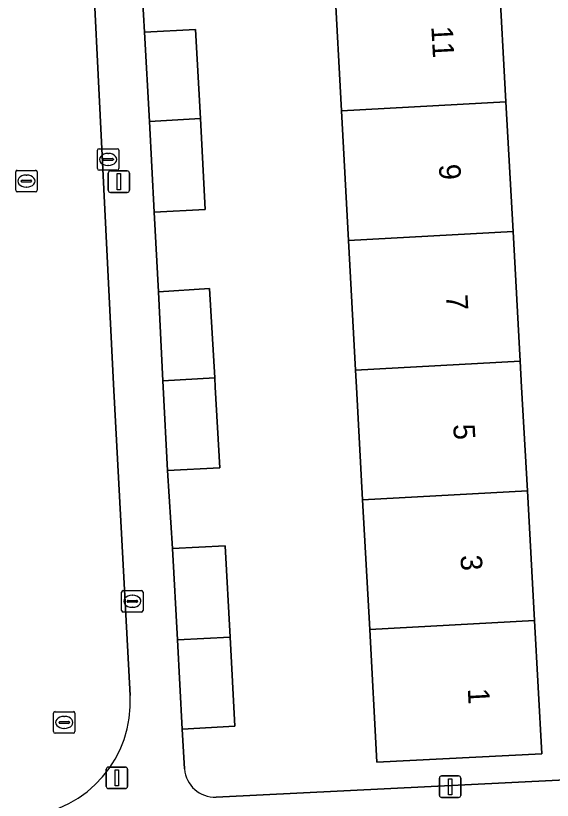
# Model space of a CAD drawing. Extents: x 161084 to 161928, y 385354 to 386522.
# Drawn here: x 161332.47 to 161357.46, y 385480.77 to 385517.29 of the extents above; entities that cross this region are included whole.
import ezdxf

# ---------------------------------------------------------------- set-up
doc = ezdxf.new("R2010")
doc.units = 0
for name, color, linetype in [('IMGEO_Erf', 7, 'Continuous'), ('IMGEO_Kolk', 7, 'Continuous'), ('IMGEO_Lichtmast', 7, 'Continuous'), ('IMGEO_Pand', 7, 'Continuous'), ('IMGEO_Pand_nummerreeks', 7, 'Continuous'), ('IMGEO_Rijbaan_lokaal_open', 7, 'Continuous'), ('IMGEO_Rioolput', 7, 'Continuous'), ('IMGEO_Voetpad_open', 7, 'Continuous')]:
    doc.layers.add(name, color=color, linetype=linetype)

msp = doc.modelspace()

# ---------------------------------------------------------------- linework, layer by layer
at = {"layer": 'IMGEO_Erf'}
msp.add_lwpolyline([(161348.343, 385500), (161348.3, 385500.795), (161347.97, 385506.83), (161347.641, 385512.864), (161347.311, 385518.9), (161346.982, 385524.935), (161346.652, 385530.97), (161346.314, 385537.16), (161353.963, 385537.598), (161354.305, 385531.391), (161354.638, 385525.356), (161354.97, 385519.321), (161355.303, 385513.286), (161355.635, 385507.252), (161355.968, 385501.217), (161356.035, 385500), (161356.301, 385495.182), (161356.634, 385489.147), (161356.976, 385482.938), (161349.291, 385482.551), (161348.956, 385488.725), (161348.628, 385494.76)], close=True, dxfattribs=at)
for points in [[(161338.275, 385519.773), (161338.469, 385516.526), (161340.847, 385516.654), (161341.07, 385512.502), (161341.298, 385508.274), (161338.921, 385508.145), (161339.119, 385504.439), (161341.498, 385504.587), (161341.736, 385500.434), (161341.761, 385500), (161341.977, 385496.243), (161339.535, 385496.121), (161339.771, 385492.485), (161342.219, 385492.618), (161342.45, 385488.367), (161342.675, 385484.218), (161340.227, 385484.085), (161340.331, 385482.228)], [(161341.805, 385480.919), (161361.528, 385481.899)]]:
    msp.add_lwpolyline(points, dxfattribs=at)
msp.add_arc((161341.747, 385482.338), 1.42, 184.4419, 272.3441, dxfattribs=at)
at = {"layer": 'IMGEO_Kolk'}
for p, q in [((161336.272, 385510.175), (161336.272, 385511.027)), ((161336.347, 385511.101), (161337.199, 385511.101)), ((161337.273, 385511.027), (161337.273, 385510.175)), ((161336.531, 385510.595), (161336.531, 385510.607)), ((161336.969, 385510.558), (161336.571, 385510.558)), ((161336.574, 385510.644), (161336.972, 385510.644)), ((161336.76, 385510.881), (161336.785, 385510.881)), ((161337.015, 385510.607), (161337.015, 385510.595)), ((161336.783, 385510.321), (161336.758, 385510.321)), ((161337.199, 385510.101), (161336.347, 385510.101)), ((161337.399, 385489.608), (161337.399, 385490.46)), ((161337.474, 385490.534), (161338.326, 385490.534)), ((161338.4, 385490.46), (161338.4, 385489.608)), ((161337.701, 385490.077), (161338.099, 385490.077)), ((161337.887, 385490.314), (161337.912, 385490.314)), ((161337.658, 385490.028), (161337.658, 385490.04)), ((161338.096, 385489.991), (161337.698, 385489.991)), ((161337.91, 385489.754), (161337.885, 385489.754)), ((161338.142, 385490.04), (161338.142, 385490.028)), ((161338.326, 385489.534), (161337.474, 385489.534))]:
    msp.add_line(p, q, dxfattribs=at)
for points in [[(161336.272, 385510.175), (161336.272, 385511.027)], [(161336.347, 385511.101), (161337.199, 385511.101)], [(161337.273, 385511.027), (161337.273, 385510.175)], [(161337.199, 385510.101), (161336.347, 385510.101)], [(161337.399, 385489.608), (161337.399, 385490.46)], [(161337.474, 385490.534), (161338.326, 385490.534)], [(161338.4, 385490.46), (161338.4, 385489.608)], [(161338.326, 385489.534), (161337.474, 385489.534)]]:
    msp.add_lwpolyline(points, dxfattribs=at)
for centre, radius, start, end in [((161336.349, 385511.025), 0.0765, 91.552, 178.448), ((161336.349, 385511.025), 0.0765, 91.552, 178.448), ((161337.197, 385511.025), 0.0765, 1.552, 88.448), ((161337.197, 385511.025), 0.0765, 1.552, 88.448), ((161336.571, 385510.604), 0.0403, 85.8775, 175.7526), ((161336.568, 385510.594), 0.0366, 178.938, 274.7102), ((161336.972, 385510.601), 0.043, 264.8664, 352.4533), ((161336.976, 385510.606), 0.0386, 1.7309, 96.639), ((161336.349, 385510.177), 0.0765, 181.552, 268.448), ((161336.349, 385510.177), 0.0765, 181.552, 268.448), ((161337.197, 385510.177), 0.0765, 271.552, 358.448), ((161337.197, 385510.177), 0.0765, 271.552, 358.448), ((161337.476, 385490.458), 0.0765, 91.552, 178.448), ((161337.476, 385490.458), 0.0765, 91.552, 178.448), ((161338.324, 385490.458), 0.0765, 1.552, 88.448), ((161338.324, 385490.458), 0.0765, 1.552, 88.448), ((161337.698, 385490.037), 0.0403, 85.8775, 175.7526), ((161338.103, 385490.039), 0.0386, 1.7309, 96.639), ((161337.695, 385490.027), 0.0366, 178.938, 274.7102), ((161338.099, 385490.034), 0.043, 264.8664, 352.4533), ((161337.476, 385489.61), 0.0765, 181.552, 268.448), ((161337.476, 385489.61), 0.0765, 181.552, 268.448), ((161338.324, 385489.61), 0.0765, 271.552, 358.448), ((161338.324, 385489.61), 0.0765, 271.552, 358.448)]:
    msp.add_arc(centre, radius, start, end, dxfattribs=at)
for centre, major_axis, ratio, start_param, end_param in [((161336.759, 385510.601), (-0.387, 0.002), 0.722429, 4.712389, 7.853982), ((161336.784, 385510.601), (-0.39, 0.002), 0.717154, 1.570796, 4.712389), ((161337.886, 385490.034), (-0.387, 0.002), 0.722429, 4.712389, 7.853982), ((161337.911, 385490.034), (-0.39, 0.002), 0.717154, 1.570796, 4.712389)]:
    msp.add_ellipse(centre, major_axis=major_axis, ratio=ratio, start_param=start_param, end_param=end_param, dxfattribs=at)
at = {"layer": 'IMGEO_Lichtmast'}
for p, q in [((161336.775, 385509.168), (161336.775, 385509.968)), ((161336.775, 385509.968), (161336.775, 385509.168)), ((161336.875, 385510.068), (161337.665, 385510.068)), ((161337.665, 385510.068), (161336.875, 385510.068)), ((161337.765, 385509.968), (161337.765, 385509.168)), ((161337.765, 385509.168), (161337.765, 385509.968)), ((161337.665, 385509.068), (161336.875, 385509.068)), ((161336.875, 385509.068), (161337.665, 385509.068)), ((161336.686, 385481.417), (161336.686, 385482.217)), ((161336.686, 385482.217), (161336.686, 385481.417)), ((161336.786, 385482.317), (161337.576, 385482.317)), ((161337.576, 385482.317), (161336.786, 385482.317)), ((161337.676, 385482.217), (161337.676, 385481.417)), ((161337.676, 385481.417), (161337.676, 385482.217)), ((161352.206, 385481.002), (161352.206, 385481.802)), ((161352.206, 385481.802), (161352.206, 385481.002)), ((161352.306, 385481.902), (161353.096, 385481.902)), ((161353.096, 385481.902), (161352.306, 385481.902)), ((161353.196, 385481.802), (161353.196, 385481.002)), ((161353.196, 385481.002), (161353.196, 385481.802)), ((161337.576, 385481.317), (161336.786, 385481.317)), ((161336.786, 385481.317), (161337.576, 385481.317)), ((161353.096, 385480.902), (161352.306, 385480.902)), ((161352.306, 385480.902), (161353.096, 385480.902))]:
    msp.add_line(p, q, dxfattribs=at)
for points in [[(161337.195, 385509.943), (161337.345, 385509.943), (161337.345, 385509.193), (161337.195, 385509.193), (161337.195, 385509.943)], [(161337.106, 385482.192), (161337.256, 385482.192), (161337.256, 385481.442), (161337.106, 385481.442), (161337.106, 385482.192)], [(161352.626, 385481.777), (161352.776, 385481.777), (161352.776, 385481.027), (161352.626, 385481.027), (161352.626, 385481.777)]]:
    msp.add_lwpolyline(points, dxfattribs=at)
for centre, start, end in [((161336.875, 385509.968), 90, 180), ((161336.875, 385509.968), 90, 180), ((161337.665, 385509.968), 0, 90), ((161337.665, 385509.968), 360, 90), ((161336.875, 385509.168), 180, 270), ((161336.875, 385509.168), 180, 270), ((161337.665, 385509.168), 270, 0), ((161337.665, 385509.168), 270, 0), ((161336.786, 385482.217), 90, 180), ((161336.786, 385482.217), 90, 180), ((161337.576, 385482.217), 0, 90), ((161337.576, 385482.217), 360, 90), ((161352.306, 385481.802), 90, 180), ((161352.306, 385481.802), 90, 180), ((161353.096, 385481.802), 0, 90), ((161353.096, 385481.802), 360, 90), ((161336.786, 385481.417), 180, 270), ((161336.786, 385481.417), 180, 270), ((161337.576, 385481.417), 270, 0), ((161337.576, 385481.417), 270, 0), ((161352.306, 385481.002), 180, 270), ((161352.306, 385481.002), 180, 270), ((161353.096, 385481.002), 270, 0), ((161353.096, 385481.002), 270, 0)]:
    msp.add_arc(centre, 0.1, start, end, dxfattribs=at)
at = {"layer": 'IMGEO_Pand'}
for points in [[(161355.303, 385513.286), (161354.97, 385519.321), (161347.311, 385518.9), (161347.641, 385512.864)], [(161338.693, 385512.371), (161341.07, 385512.502), (161340.847, 385516.654), (161338.469, 385516.526)], [(161355.635, 385507.252), (161355.303, 385513.286), (161347.641, 385512.864), (161347.97, 385506.83)], [(161338.921, 385508.145), (161341.298, 385508.274), (161341.07, 385512.502), (161338.693, 385512.371)], [(161347.97, 385506.83), (161348.3, 385500.795), (161355.968, 385501.217), (161355.635, 385507.252)], [(161339.326, 385500.301), (161341.736, 385500.434), (161341.498, 385504.587), (161339.119, 385504.439)], [(161356.301, 385495.182), (161356.035, 385500), (161355.968, 385501.217), (161348.3, 385500.795), (161348.343, 385500), (161348.628, 385494.76)], [(161339.341, 385500), (161339.535, 385496.121), (161341.977, 385496.243), (161341.761, 385500), (161341.736, 385500.434), (161339.326, 385500.301)], [(161356.634, 385489.147), (161356.301, 385495.182), (161348.628, 385494.76), (161348.956, 385488.725)], [(161340.002, 385488.233), (161342.45, 385488.367), (161342.219, 385492.618), (161339.771, 385492.485)], [(161348.956, 385488.725), (161349.291, 385482.551), (161356.976, 385482.938), (161356.634, 385489.147)], [(161340.227, 385484.085), (161342.675, 385484.218), (161342.45, 385488.367), (161340.002, 385488.233)]]:
    msp.add_lwpolyline(points, close=True, dxfattribs=at)
at = {"layer": 'IMGEO_Rijbaan_lokaal_open'}
msp.add_lwpolyline([(161337.796, 385485.654), (161337.024, 385500.143), (161335.42, 385532.391)], dxfattribs=at)
msp.add_arc((161332.497, 385485.334), 5.309, 274.8736, 3.4611, dxfattribs=at)
at = {"layer": 'IMGEO_Rioolput'}
for p, q in [((161332.465, 385509.167), (161332.465, 385510.019)), ((161332.54, 385510.093), (161333.392, 385510.093)), ((161332.953, 385509.873), (161332.978, 385509.873)), ((161333.466, 385510.019), (161333.466, 385509.167)), ((161332.724, 385509.587), (161332.724, 385509.599)), ((161333.162, 385509.55), (161332.764, 385509.55)), ((161332.767, 385509.636), (161333.165, 385509.636)), ((161333.208, 385509.599), (161333.208, 385509.587)), ((161333.392, 385509.093), (161332.54, 385509.093)), ((161332.976, 385509.313), (161332.951, 385509.313)), ((161334.227, 385483.97), (161334.227, 385484.822)), ((161334.302, 385484.896), (161335.154, 385484.896)), ((161334.715, 385484.676), (161334.74, 385484.676)), ((161335.228, 385484.822), (161335.228, 385483.97)), ((161334.486, 385484.39), (161334.486, 385484.402)), ((161334.924, 385484.353), (161334.526, 385484.353)), ((161334.529, 385484.439), (161334.927, 385484.439)), ((161334.97, 385484.402), (161334.97, 385484.39)), ((161335.154, 385483.896), (161334.302, 385483.896)), ((161334.738, 385484.116), (161334.713, 385484.116))]:
    msp.add_line(p, q, dxfattribs=at)
for points in [[(161332.465, 385509.167), (161332.465, 385510.019)], [(161332.54, 385510.093), (161333.392, 385510.093)], [(161333.466, 385510.019), (161333.466, 385509.167)], [(161333.392, 385509.093), (161332.54, 385509.093)], [(161334.227, 385483.97), (161334.227, 385484.822)], [(161334.302, 385484.896), (161335.154, 385484.896)], [(161335.228, 385484.822), (161335.228, 385483.97)], [(161335.154, 385483.896), (161334.302, 385483.896)]]:
    msp.add_lwpolyline(points, dxfattribs=at)
for centre, radius, start, end in [((161332.542, 385510.017), 0.0765, 91.552, 178.448), ((161332.542, 385510.017), 0.0765, 91.552, 178.448), ((161333.39, 385510.017), 0.0765, 1.552, 88.448), ((161333.39, 385510.017), 0.0765, 1.552, 88.448), ((161332.764, 385509.596), 0.0403, 85.8775, 175.7526), ((161332.761, 385509.586), 0.0366, 178.938, 274.7102), ((161333.165, 385509.593), 0.043, 264.8664, 352.4533), ((161333.169, 385509.598), 0.0386, 1.7309, 96.639), ((161332.542, 385509.169), 0.0765, 181.552, 268.448), ((161332.542, 385509.169), 0.0765, 181.552, 268.448), ((161333.39, 385509.169), 0.0765, 271.552, 358.448), ((161333.39, 385509.169), 0.0765, 271.552, 358.448), ((161334.304, 385484.82), 0.0765, 91.552, 178.448), ((161334.304, 385484.82), 0.0765, 91.552, 178.448), ((161335.152, 385484.82), 0.0765, 1.552, 88.448), ((161335.152, 385484.82), 0.0765, 1.552, 88.448), ((161334.526, 385484.399), 0.0403, 85.8775, 175.7526), ((161334.523, 385484.389), 0.0366, 178.938, 274.7102), ((161334.927, 385484.396), 0.043, 264.8664, 352.4533), ((161334.931, 385484.401), 0.0386, 1.7309, 96.639), ((161334.304, 385483.972), 0.0765, 181.552, 268.448), ((161334.304, 385483.972), 0.0765, 181.552, 268.448), ((161335.152, 385483.972), 0.0765, 271.552, 358.448), ((161335.152, 385483.972), 0.0765, 271.552, 358.448)]:
    msp.add_arc(centre, radius, start, end, dxfattribs=at)
for centre, major_axis, ratio, start_param, end_param in [((161332.952, 385509.593), (-0.387, 0.002), 0.722429, 4.712389, 7.853982), ((161332.977, 385509.593), (-0.39, 0.002), 0.717154, 1.570796, 4.712389), ((161334.714, 385484.396), (-0.387, 0.002), 0.722429, 4.712389, 7.853982), ((161334.739, 385484.396), (-0.39, 0.002), 0.717154, 1.570796, 4.712389)]:
    msp.add_ellipse(centre, major_axis=major_axis, ratio=ratio, start_param=start_param, end_param=end_param, dxfattribs=at)
at = {"layer": 'IMGEO_Voetpad_open'}
for points in [[(161335.42, 385532.391), (161337.024, 385500.143), (161337.796, 385485.654)], [(161340.227, 385484.085), (161340.002, 385488.233), (161339.771, 385492.485), (161339.535, 385496.121), (161339.341, 385500), (161339.326, 385500.301), (161339.119, 385504.439), (161338.921, 385508.145), (161338.693, 385512.371), (161338.469, 385516.526), (161338.275, 385519.773)], [(161340.331, 385482.228), (161340.227, 385484.085)], [(161361.528, 385481.899), (161341.805, 385480.919)]]:
    msp.add_lwpolyline(points, dxfattribs=at)
for centre, radius, start, end in [((161332.497, 385485.334), 5.309, 274.8736, 3.4611), ((161341.747, 385482.338), 1.42, 184.4419, 272.3441)]:
    msp.add_arc(centre, radius, start, end, dxfattribs=at)

# ---------------------------------------------------------------- texts
at = {"layer": 'IMGEO_Pand_nummerreeks'}
for s, rotation, p in [('11', 273.1551, (161351.826, 385516.782)), ('9', 273.1551, (161352.179, 385510.362)), ('7', 273.1551, (161352.514, 385504.289)), ('5', 273.1566, (161352.845, 385498.265)), ('3', 273.1566, (161353.181, 385492.172)), ('1', 273.1566, (161353.524, 385485.965))]:
    msp.add_text(s, height=1, rotation=rotation, dxfattribs=at).set_placement(p)

doc.saveas('drawing.dxf')
